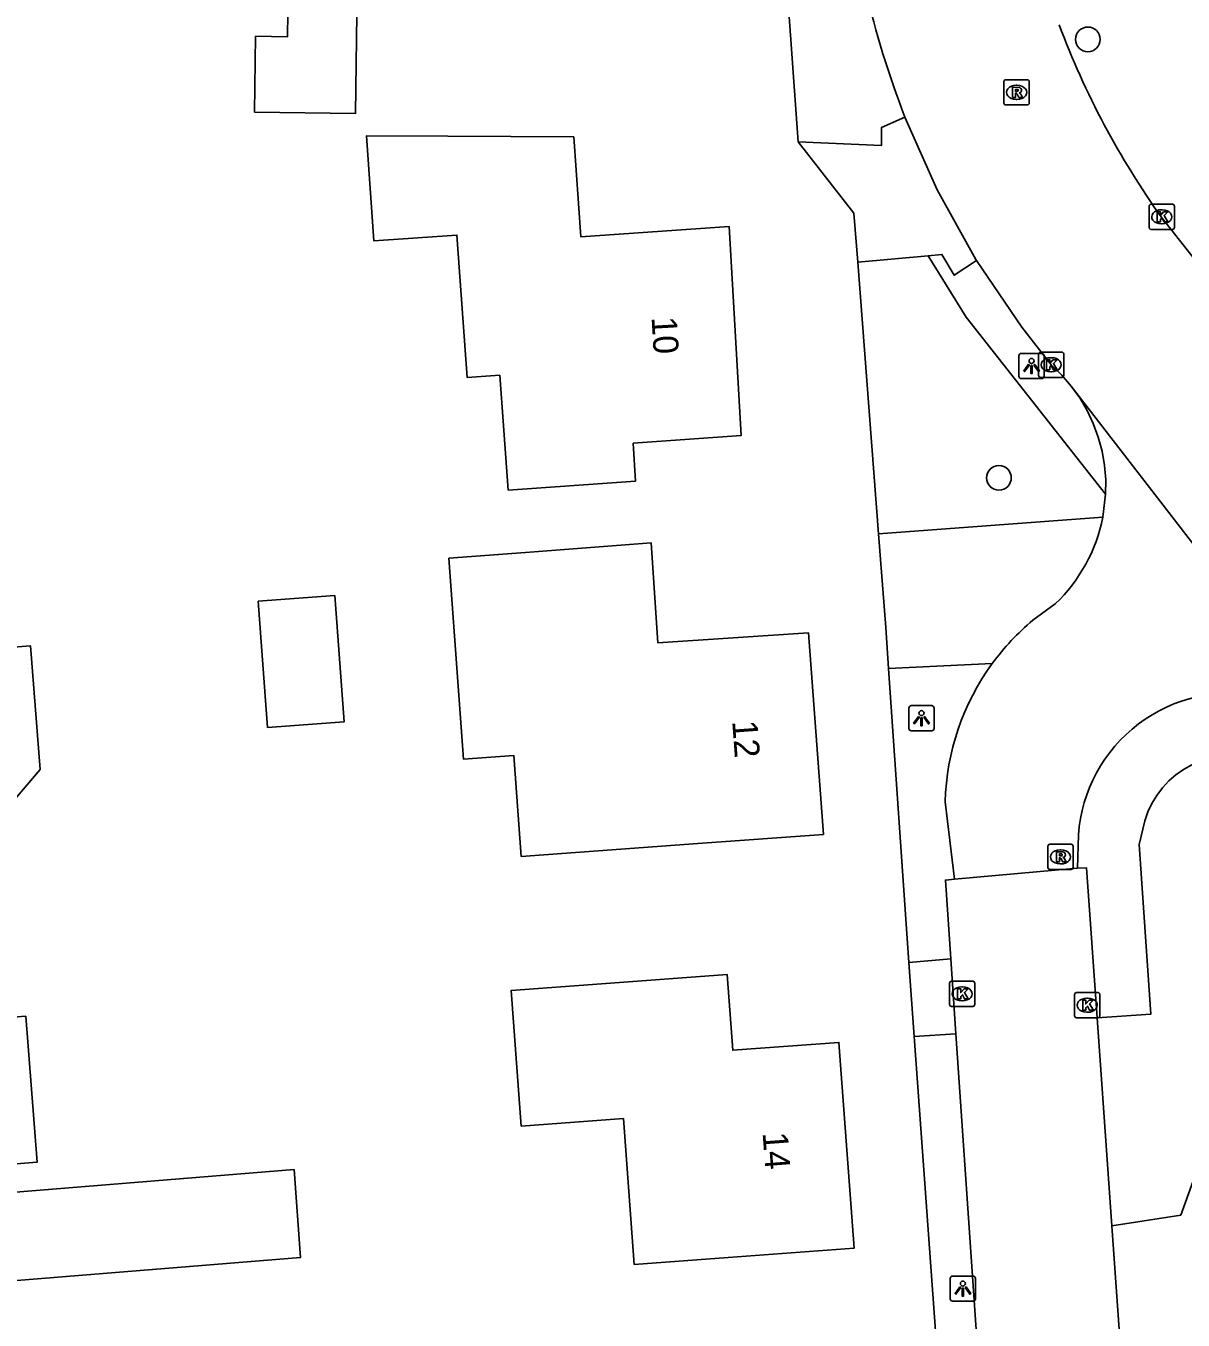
# Model space of a CAD drawing. Extents: x 157321 to 158827, y 386650 to 388532.
# Drawn here: x 158298.4 to 158344.3, y 387634.3 to 387685.6 of the extents above; entities that cross this region are included whole.
import ezdxf

# ---------------------------------------------------------------- set-up
doc = ezdxf.new("R2010")
doc.units = 0
for name, color, linetype in [('IMGEO_Boom', 7, 'Continuous'), ('IMGEO_Groenvoorziening', 7, 'Continuous'), ('IMGEO_Kolk', 7, 'Continuous'), ('IMGEO_Lichtpunt', 7, 'Continuous'), ('IMGEO_Pand', 7, 'Continuous'), ('IMGEO_Pand_nummerreeks', 7, 'Continuous'), ('IMGEO_Rijbaan_lokaal_gesloten', 7, 'Continuous'), ('IMGEO_Rijbaan_lokaal_open', 7, 'Continuous'), ('IMGEO_Rioolput', 7, 'Continuous'), ('IMGEO_Voetpad_open', 7, 'Continuous')]:
    doc.layers.add(name, color=color, linetype=linetype)

msp = doc.modelspace()

# ---------------------------------------------------------------- linework, layer by layer
at = {"layer": 'IMGEO_Boom'}
for centre in [(158340.492, 387685.097), (158336.967, 387667.71)]:
    msp.add_circle(centre, 0.489, dxfattribs=at)
at = {"layer": 'IMGEO_Groenvoorziening'}
for points in [[(158332.192, 387665.493), (158331.368, 387676.262)], [(158333.388, 387648.487), (158332.588, 387660.154)], [(158340.861, 387646.296), (158342.995, 387646.445), (158342.526, 387653.17), (158342.747, 387654.11), (158342.869, 387654.463), (158343.027, 387654.799), (158343.22, 387655.118), (158343.446, 387655.416), (158343.701, 387655.689), (158343.982, 387655.932), (158344.288, 387656.145), (158344.615, 387656.325), (158344.957, 387656.469), (158345.315, 387656.578), (158346.032, 387656.715), (158351.207, 387650.086)], [(158351.207, 387650.086), (158348.172, 387649.572), (158344.172, 387638.475), (158341.444, 387638.046)], [(158334.481, 387633.519), (158333.602, 387645.558)]]:
    msp.add_lwpolyline(points, dxfattribs=at)
at = {"layer": 'IMGEO_Kolk'}
for p, q in [((158342.922, 387677.635), (158342.922, 387678.487)), ((158342.997, 387678.561), (158343.849, 387678.561)), ((158343.41, 387678.341), (158343.435, 387678.341)), ((158343.923, 387678.487), (158343.923, 387677.635)), ((158343.849, 387677.561), (158342.997, 387677.561)), ((158343.433, 387677.781), (158343.408, 387677.781)), ((158338.535, 387671.769), (158338.535, 387672.621)), ((158338.61, 387672.695), (158339.462, 387672.695)), ((158339.023, 387672.475), (158339.048, 387672.475)), ((158339.536, 387672.621), (158339.536, 387671.769)), ((158339.046, 387671.915), (158339.021, 387671.915)), ((158339.462, 387671.695), (158338.61, 387671.695)), ((158335.007, 387646.822), (158335.007, 387647.674)), ((158335.082, 387647.748), (158335.934, 387647.748)), ((158335.495, 387647.528), (158335.52, 387647.528)), ((158336.008, 387647.674), (158336.008, 387646.822)), ((158340.04, 387647.297), (158340.892, 387647.297)), ((158335.518, 387646.968), (158335.493, 387646.968)), ((158339.965, 387646.371), (158339.965, 387647.223)), ((158340.453, 387647.077), (158340.478, 387647.077)), ((158340.966, 387647.223), (158340.966, 387646.371)), ((158335.934, 387646.748), (158335.082, 387646.748)), ((158340.892, 387646.297), (158340.04, 387646.297)), ((158340.476, 387646.517), (158340.451, 387646.517))]:
    msp.add_line(p, q, dxfattribs=at)
for points in [[(158342.922, 387677.635), (158342.922, 387678.487)], [(158342.997, 387678.561), (158343.849, 387678.561)], [(158343.243, 387678.261), (158343.366, 387678.261), (158343.366, 387678.11), (158343.496, 387678.261), (158343.66, 387678.261), (158343.514, 387678.11), (158343.667, 387677.861), (158343.515, 387677.861), (158343.43, 387678.025), (158343.366, 387677.958), (158343.366, 387677.861), (158343.243, 387677.861), (158343.243, 387678.261)], [(158343.923, 387678.487), (158343.923, 387677.635)], [(158343.849, 387677.561), (158342.997, 387677.561)], [(158338.535, 387671.769), (158338.535, 387672.621)], [(158338.61, 387672.695), (158339.462, 387672.695)], [(158339.536, 387672.621), (158339.536, 387671.769)], [(158338.856, 387672.395), (158338.979, 387672.395), (158338.979, 387672.244), (158339.109, 387672.395), (158339.273, 387672.395), (158339.127, 387672.244), (158339.28, 387671.995), (158339.128, 387671.995), (158339.043, 387672.159), (158338.979, 387672.092), (158338.979, 387671.995), (158338.856, 387671.995), (158338.856, 387672.395)], [(158339.462, 387671.695), (158338.61, 387671.695)], [(158335.007, 387646.822), (158335.007, 387647.674)], [(158335.082, 387647.748), (158335.934, 387647.748)], [(158335.328, 387647.448), (158335.451, 387647.448), (158335.451, 387647.297), (158335.581, 387647.448), (158335.745, 387647.448), (158335.599, 387647.297), (158335.752, 387647.048), (158335.6, 387647.048), (158335.515, 387647.212), (158335.451, 387647.145), (158335.451, 387647.048), (158335.328, 387647.048), (158335.328, 387647.448)], [(158336.008, 387647.674), (158336.008, 387646.822)], [(158340.04, 387647.297), (158340.892, 387647.297)], [(158339.965, 387646.371), (158339.965, 387647.223)], [(158340.286, 387646.997), (158340.409, 387646.997), (158340.409, 387646.846), (158340.539, 387646.997), (158340.703, 387646.997), (158340.557, 387646.846), (158340.71, 387646.597), (158340.558, 387646.597), (158340.473, 387646.761), (158340.409, 387646.694), (158340.409, 387646.597), (158340.286, 387646.597), (158340.286, 387646.997)], [(158340.966, 387647.223), (158340.966, 387646.371)], [(158335.934, 387646.748), (158335.082, 387646.748)], [(158340.892, 387646.297), (158340.04, 387646.297)]]:
    msp.add_lwpolyline(points, dxfattribs=at)
for centre, start, end in [((158342.999, 387678.485), 91.552, 178.448), ((158342.999, 387678.485), 91.552, 178.448), ((158343.847, 387678.485), 1.552, 88.448), ((158343.847, 387678.485), 1.552, 88.448), ((158342.999, 387677.637), 181.552, 268.448), ((158342.999, 387677.637), 181.552, 268.448), ((158343.847, 387677.637), 271.552, 358.448), ((158343.847, 387677.637), 271.552, 358.448), ((158338.612, 387672.619), 91.552, 178.448), ((158338.612, 387672.619), 91.552, 178.448), ((158339.46, 387672.619), 1.552, 88.448), ((158339.46, 387672.619), 1.552, 88.448), ((158338.612, 387671.771), 181.552, 268.448), ((158338.612, 387671.771), 181.552, 268.448), ((158339.46, 387671.771), 271.552, 358.448), ((158339.46, 387671.771), 271.552, 358.448), ((158335.084, 387647.672), 91.552, 178.448), ((158335.084, 387647.672), 91.552, 178.448), ((158335.932, 387647.672), 1.552, 88.448), ((158335.932, 387647.672), 1.552, 88.448), ((158340.042, 387647.221), 91.552, 178.448), ((158340.042, 387647.221), 91.552, 178.448), ((158340.89, 387647.221), 1.552, 88.448), ((158340.89, 387647.221), 1.552, 88.448), ((158335.084, 387646.824), 181.552, 268.448), ((158335.084, 387646.824), 181.552, 268.448), ((158335.932, 387646.824), 271.552, 358.448), ((158335.932, 387646.824), 271.552, 358.448), ((158340.042, 387646.373), 181.552, 268.448), ((158340.042, 387646.373), 181.552, 268.448), ((158340.89, 387646.373), 271.552, 358.448), ((158340.89, 387646.373), 271.552, 358.448)]:
    msp.add_arc(centre, 0.0765, start, end, dxfattribs=at)
for centre, major_axis, ratio, start_param, end_param in [((158343.409, 387678.061), (-0.387, 0.002), 0.722429, 4.712389, 7.853982), ((158343.434, 387678.061), (-0.39, 0.002), 0.717154, 1.570796, 4.712389), ((158339.022, 387672.195), (-0.387, 0.002), 0.722429, 4.712389, 7.853982), ((158339.047, 387672.195), (-0.39, 0.002), 0.717154, 1.570796, 4.712389), ((158335.494, 387647.248), (-0.387, 0.002), 0.722429, 4.712389, 7.853982), ((158335.519, 387647.248), (-0.39, 0.002), 0.717154, 1.570796, 4.712389), ((158340.452, 387646.797), (-0.387, 0.002), 0.722429, 4.712389, 7.853982), ((158340.477, 387646.797), (-0.39, 0.002), 0.717154, 1.570796, 4.712389)]:
    msp.add_ellipse(centre, major_axis=major_axis, ratio=ratio, start_param=start_param, end_param=end_param, dxfattribs=at)
at = {"layer": 'IMGEO_Lichtpunt'}
for p, q in [((158337.76, 387672.547), (158337.76, 387671.74)), ((158337.76, 387672.547), (158337.76, 387671.74)), ((158338.662, 387672.642), (158337.854, 387672.642)), ((158338.662, 387672.642), (158337.854, 387672.642)), ((158338.756, 387671.74), (158338.756, 387672.547)), ((158338.756, 387671.74), (158338.756, 387672.547)), ((158337.854, 387671.646), (158338.662, 387671.646)), ((158337.854, 387671.646), (158338.662, 387671.646)), ((158333.397, 387658.581), (158333.397, 387657.774)), ((158333.397, 387658.581), (158333.397, 387657.774)), ((158334.299, 387658.676), (158333.491, 387658.676)), ((158334.299, 387658.676), (158333.491, 387658.676)), ((158334.393, 387657.774), (158334.393, 387658.581)), ((158334.393, 387657.774), (158334.393, 387658.581)), ((158333.491, 387657.68), (158334.299, 387657.68)), ((158333.491, 387657.68), (158334.299, 387657.68)), ((158335.94, 387636.057), (158335.132, 387636.057)), ((158335.94, 387636.057), (158335.132, 387636.057)), ((158335.038, 387635.962), (158335.038, 387635.155)), ((158335.038, 387635.962), (158335.038, 387635.155)), ((158336.034, 387635.155), (158336.034, 387635.962)), ((158336.034, 387635.155), (158336.034, 387635.962)), ((158335.132, 387635.061), (158335.94, 387635.061)), ((158335.132, 387635.061), (158335.94, 387635.061))]:
    msp.add_line(p, q, dxfattribs=at)
for points in [[(158338.134, 387672.211), (158338.173, 387672.183), (158337.985, 387671.921), (158337.947, 387671.948), (158338.134, 387672.211)], [(158338.236, 387672.163), (158338.283, 387672.163), (158338.283, 387671.841), (158338.236, 387671.841), (158338.236, 387672.163)], [(158338.346, 387672.183), (158338.384, 387672.21), (158338.571, 387671.948), (158338.532, 387671.92), (158338.346, 387672.183)], [(158333.771, 387658.245), (158333.81, 387658.217), (158333.622, 387657.955), (158333.584, 387657.982), (158333.771, 387658.245)], [(158333.873, 387658.197), (158333.92, 387658.197), (158333.92, 387657.875), (158333.873, 387657.875), (158333.873, 387658.197)], [(158333.983, 387658.217), (158334.021, 387658.244), (158334.208, 387657.982), (158334.169, 387657.954), (158333.983, 387658.217)], [(158335.412, 387635.626), (158335.451, 387635.598), (158335.263, 387635.336), (158335.225, 387635.363), (158335.412, 387635.626)], [(158335.514, 387635.578), (158335.561, 387635.578), (158335.561, 387635.256), (158335.514, 387635.256), (158335.514, 387635.578)], [(158335.624, 387635.598), (158335.662, 387635.625), (158335.849, 387635.363), (158335.81, 387635.335), (158335.624, 387635.598)]]:
    msp.add_lwpolyline(points, dxfattribs=at)
for centre in [(158338.259, 387672.345), (158333.896, 387658.379), (158335.537, 387635.76)]:
    msp.add_circle(centre, 0.0994, dxfattribs=at)
for centre, start, end in [((158337.854, 387672.547), 90, 180), ((158337.854, 387672.547), 90, 180), ((158338.662, 387672.547), 0, 90), ((158338.662, 387672.547), 0, 90), ((158337.854, 387671.74), 180, 270), ((158337.854, 387671.74), 180, 270), ((158338.662, 387671.74), 270, 0), ((158338.662, 387671.74), 270, 360), ((158333.491, 387658.581), 90, 180), ((158333.491, 387658.581), 90, 180), ((158334.299, 387658.581), 0, 90), ((158334.299, 387658.581), 0, 90), ((158333.491, 387657.774), 180, 270), ((158333.491, 387657.774), 180, 270), ((158334.299, 387657.774), 270, 0), ((158334.299, 387657.774), 270, 360), ((158335.132, 387635.962), 90, 180), ((158335.132, 387635.962), 90, 180), ((158335.94, 387635.962), 0, 90), ((158335.94, 387635.962), 0, 90), ((158335.132, 387635.155), 180, 270), ((158335.132, 387635.155), 180, 270), ((158335.94, 387635.155), 270, 0), ((158335.94, 387635.155), 270, 360)]:
    msp.add_arc(centre, 0.0946, start, end, dxfattribs=at)
at = {"layer": 'IMGEO_Pand'}
for points in [[(158307.453, 387682.214), (158307.494, 387685.218), (158308.762, 387685.201), (158308.788, 387687.119), (158311.525, 387687.082), (158311.459, 387682.16), (158307.453, 387682.214)], [(158317.502, 387667.216), (158317.174, 387671.779), (158315.884, 387671.686), (158315.477, 387677.339), (158312.185, 387677.102), (158311.885, 387681.268), (158315.111, 387681.253), (158320.11, 387681.23), (158320.391, 387677.264), (158326.27, 387677.68), (158326.75, 387669.39), (158322.47, 387669.08), (158322.56, 387667.58), (158317.502, 387667.216)], [(158318.028, 387652.694), (158317.735, 387656.698), (158315.743, 387656.552), (158315.16, 387664.52), (158318.195, 387664.751), (158323.18, 387665.13), (158323.441, 387661.167), (158329.42, 387661.56), (158330.01, 387653.57), (158325.024, 387653.205), (158318.028, 387652.694)], [(158307.965, 387657.811), (158307.598, 387662.819), (158310.634, 387663.041), (158311, 387658.033), (158307.965, 387657.811)], [(158293.845, 387640.182), (158288.86, 387639.79), (158288.4, 387645.68), (158289.006, 387645.722), (158288.839, 387648.114), (158286.04, 387647.92), (158285.48, 387655.09), (158290.095, 387655.453), (158289.71, 387660.347), (158298.571, 387661.044), (158298.956, 387656.15), (158295.861, 387652.527), (158296.162, 387648.709), (158294.348, 387648.566), (158294.545, 387646.054), (158298.383, 387646.356), (158298.838, 387640.575), (158293.845, 387640.182)], [(158322.503, 387636.519), (158322.078, 387642.301), (158318.027, 387642.003), (158317.632, 387647.386), (158321.204, 387647.649), (158326.19, 387648.016), (158326.411, 387645.01), (158330.62, 387645.32), (158331.22, 387637.16), (158326.234, 387636.793), (158322.503, 387636.519)], [(158297.035, 387635.801), (158296.66, 387639.28), (158309.021, 387640.276), (158309.274, 387636.788), (158297.035, 387635.801)]]:
    msp.add_lwpolyline(points, dxfattribs=at)
at = {"layer": 'IMGEO_Rijbaan_lokaal_gesloten'}
for points in [[(158340.085, 387652.232), (158335.2, 387651.8)], [(158340.861, 387646.296), (158340.441, 387652.239), (158340.085, 387652.232)], [(158335.2, 387651.8), (158334.844, 387651.756), (158335.058, 387648.641)], [(158335.058, 387648.641), (158335.263, 387645.66)], [(158341.444, 387638.046), (158340.861, 387646.296)], [(158335.263, 387645.66), (158336.095, 387633.557)], [(158343.408, 387610.272), (158341.444, 387638.046)]]:
    msp.add_lwpolyline(points, dxfattribs=at)
at = {"layer": 'IMGEO_Rijbaan_lokaal_open'}
for points in [[(158333.241, 387682.014), (158334.518, 387679.127), (158336.048, 387676.365), (158336.071, 387676.328)], [(158348.498, 387671.584), (158343.438, 387678.001)], [(158336.071, 387676.328), (158337.869, 387673.679), (158339.04, 387672.192), (158339.05, 387672.183), (158339.462, 387671.782), (158339.836, 387671.347)], [(158339.836, 387671.347), (158351.037, 387656.842), (158351.113, 387656.63)], [(158341.197, 387667.057), (158341.2, 387667.632), (158341.152, 387668.204), (158341.054, 387668.77), (158340.904, 387669.325), (158340.706, 387669.864), (158340.461, 387670.384), (158340.17, 387670.879), (158339.836, 387671.347)], [(158341.085, 387666.146), (158341.197, 387667.057)], [(158339.197, 387662.714), (158338.316, 387662.063)], [(158335.2, 387651.8), (158334.837, 387654.868)], [(158340.119, 387653.559), (158340.085, 387652.232)]]:
    msp.add_lwpolyline(points, dxfattribs=at)
for centre, radius, start, end in [((158366.344, 387694.968), 35.547, 184.2849, 201.3717), ((158370.627, 387697.406), 33.403, 200.5547, 215.5158), ((158334.777, 387667.381), 6.427, 313.4428, 348.9254), ((158344.533, 387654.6), 9.713, 129.7986, 143.7415), ((158344.506, 387654.633), 9.672, 143.8019, 178.6079), ((158346.167, 387653.12), 6.064, 78.5591, 175.8528)]:
    msp.add_arc(centre, radius, start, end, dxfattribs=at)
at = {"layer": 'IMGEO_Rioolput'}
for p, q in [((158337.165, 387682.57), (158337.165, 387683.422)), ((158337.24, 387683.496), (158338.092, 387683.496)), ((158337.653, 387683.276), (158337.678, 387683.276)), ((158338.166, 387683.422), (158338.166, 387682.57)), ((158337.676, 387682.716), (158337.651, 387682.716)), ((158338.092, 387682.496), (158337.24, 387682.496)), ((158338.905, 387652.253), (158338.905, 387653.105)), ((158338.98, 387653.179), (158339.832, 387653.179)), ((158339.393, 387652.959), (158339.418, 387652.959)), ((158339.906, 387653.105), (158339.906, 387652.253)), ((158339.416, 387652.399), (158339.391, 387652.399)), ((158339.832, 387652.179), (158338.98, 387652.179))]:
    msp.add_line(p, q, dxfattribs=at)
for points in [[(158337.165, 387682.57), (158337.165, 387683.422)], [(158337.24, 387683.496), (158338.092, 387683.496)], [(158337.754, 387683.194), (158337.502, 387683.196), (158337.502, 387682.796)], [(158338.166, 387683.422), (158338.166, 387682.57)], [(158337.502, 387682.796), (158337.626, 387682.796), (158337.626, 387682.958), (158337.637, 387682.958)], [(158337.68, 387683.115), (158337.626, 387683.115), (158337.626, 387683.034)], [(158337.626, 387683.034), (158337.678, 387683.034)], [(158337.684, 387682.929), (158337.755, 387682.796), (158337.895, 387682.796), (158337.83, 387682.922)], [(158338.092, 387682.496), (158337.24, 387682.496)], [(158338.905, 387652.253), (158338.905, 387653.105)], [(158338.98, 387653.179), (158339.832, 387653.179)], [(158339.906, 387653.105), (158339.906, 387652.253)], [(158339.494, 387652.877), (158339.242, 387652.879), (158339.242, 387652.479)], [(158339.242, 387652.479), (158339.366, 387652.479), (158339.366, 387652.641), (158339.377, 387652.641)], [(158339.42, 387652.798), (158339.366, 387652.798), (158339.366, 387652.717)], [(158339.366, 387652.717), (158339.418, 387652.717)], [(158339.424, 387652.612), (158339.495, 387652.479), (158339.635, 387652.479), (158339.57, 387652.605)], [(158339.832, 387652.179), (158338.98, 387652.179)]]:
    msp.add_lwpolyline(points, dxfattribs=at)
for centre, radius, start, end in [((158337.242, 387683.42), 0.0765, 91.552, 178.448), ((158337.242, 387683.42), 0.0765, 91.552, 178.448), ((158337.753, 387683.084), 0.109, 350.3612, 89.416), ((158338.09, 387683.42), 0.0765, 1.552, 88.448), ((158338.09, 387683.42), 0.0765, 1.552, 88.448), ((158337.636, 387682.905), 0.0533, 26.0293, 88.6989), ((158337.662, 387683.223), 0.19, 274.7715, 282.9687), ((158337.686, 387683.019), 0.0964, 77.0061, 93.1865), ((158337.7, 387683.076), 0.0378, 276.6634, 79.6772), ((158337.751, 387683.084), 0.112, 277.5842, 350.9817), ((158337.735, 387682.869), 0.108, 29.5134, 73.7905), ((158337.242, 387682.572), 0.0765, 181.552, 268.448), ((158337.242, 387682.572), 0.0765, 181.552, 268.448), ((158338.09, 387682.572), 0.0765, 271.552, 358.448), ((158338.09, 387682.572), 0.0765, 271.552, 358.448), ((158338.982, 387653.103), 0.0765, 91.552, 178.448), ((158338.982, 387653.103), 0.0765, 91.552, 178.448), ((158339.83, 387653.103), 0.0765, 1.552, 88.448), ((158339.83, 387653.103), 0.0765, 1.552, 88.448), ((158339.376, 387652.588), 0.0533, 26.0293, 88.6989), ((158339.402, 387652.906), 0.19, 274.7715, 282.9687), ((158339.426, 387652.702), 0.0964, 77.0061, 93.1865), ((158339.44, 387652.759), 0.0378, 276.6634, 79.6772), ((158339.493, 387652.767), 0.109, 350.3612, 89.416), ((158339.491, 387652.767), 0.112, 277.5842, 350.9817), ((158339.475, 387652.552), 0.108, 29.5134, 73.7905), ((158338.982, 387652.255), 0.0765, 181.552, 268.448), ((158338.982, 387652.255), 0.0765, 181.552, 268.448), ((158339.83, 387652.255), 0.0765, 271.552, 358.448), ((158339.83, 387652.255), 0.0765, 271.552, 358.448)]:
    msp.add_arc(centre, radius, start, end, dxfattribs=at)
for centre, major_axis, ratio, start_param, end_param in [((158337.652, 387682.996), (-0.387, 0.002), 0.722429, 4.712389, 7.853982), ((158337.677, 387682.996), (-0.39, 0.002), 0.717154, 1.570796, 4.712389), ((158339.392, 387652.679), (-0.387, 0.002), 0.722429, 4.712389, 7.853982), ((158339.417, 387652.679), (-0.39, 0.002), 0.717154, 1.570796, 4.712389)]:
    msp.add_ellipse(centre, major_axis=major_axis, ratio=ratio, start_param=start_param, end_param=end_param, dxfattribs=at)
at = {"layer": 'IMGEO_Voetpad_open'}
for points in [[(158329.008, 387681.039), (158328.107, 387693.555), (158327.618, 387700.261), (158326.979, 387709.189), (158326.795, 387711.731), (158326.431, 387716.785), (158323.269, 387716.806)], [(158329.008, 387681.039), (158332.31, 387680.892), (158332.304, 387681.6), (158333.241, 387682.014)], [(158331.368, 387676.262), (158331.219, 387678.201), (158329.008, 387681.039)], [(158331.368, 387676.262), (158334.156, 387676.518)], [(158336.071, 387676.328), (158335.191, 387675.743), (158334.707, 387676.569), (158334.156, 387676.518)], [(158334.156, 387676.518), (158335.671, 387674.082), (158341.197, 387667.057)], [(158332.192, 387665.493), (158341.085, 387666.146)], [(158332.588, 387660.154), (158332.477, 387661.777), (158332.192, 387665.493)], [(158336.701, 387660.345), (158332.588, 387660.154)], [(158335.058, 387648.641), (158333.388, 387648.487)], [(158333.602, 387645.558), (158333.388, 387648.487)], [(158333.602, 387645.558), (158335.263, 387645.66)]]:
    msp.add_lwpolyline(points, dxfattribs=at)

# ---------------------------------------------------------------- texts
at = {"layer": 'IMGEO_Pand_nummerreeks'}
for s, rotation, p in [('10', 273.3138, (158323.193, 387674.076)), ('12', 274.2232, (158326.39, 387658.059)), ('14', 274.2054, (158327.595, 387641.733))]:
    msp.add_text(s, height=1, rotation=rotation, dxfattribs=at).set_placement(p)

doc.saveas('drawing.dxf')
